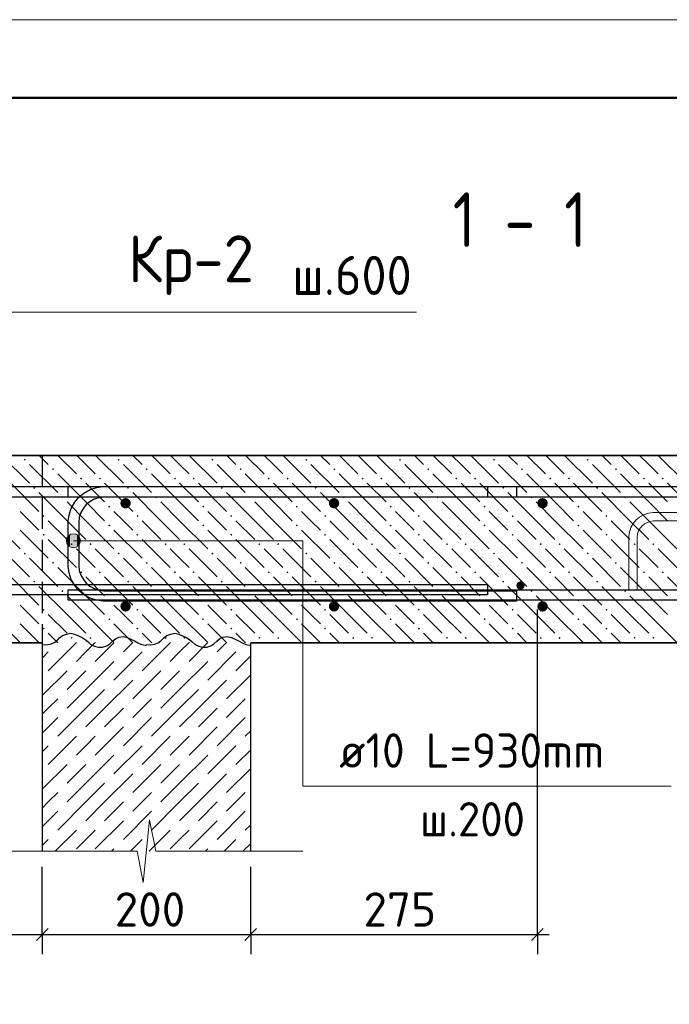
# Model space of a CAD drawing. Header units: millimetres. Extents: x 40580 to 1930067, y -240640 to 81020.
# Tile 474 of 656: x 1148951 to 1153106, y -216996 to -210694. Entities that reach past the tile are written whole.
import ezdxf

# ---------------------------------------------------------------- set-up
doc = ezdxf.new("R2010")
doc.units = ezdxf.units.MM
doc.linetypes.add('______2', pattern=[270, 200, -70])
for name, color, linetype, lineweight in [('Standard', 7, 'Continuous', 25), ('ЖБ Перекрытие верхний уровень', 7, 'Continuous', 35), ('Позиционная метка номер позиции', 7, 'Continuous', 13), ('Примечания', 7, 'Continuous', 13), ('Ребро вкладыша арматура S1', 52, 'Continuous', 25), ('Сечения символ', 7, 'Continuous', 25), ('Фиксатор', 7, 'Continuous', 25), ('Фоновоя арматура Х1', 52, 'Continuous', 25)]:
    doc.layers.add(name, color=color, linetype=linetype, lineweight=lineweight)
doc.layers.add('ЖБ Стена верхний уровень', color=7, linetype='______2', true_color=0x656565)
doc.styles.add('GOST 2.304', font='isocpeur.ttf', dxfattribs={"width": 0.8})
doc.styles.add('ISOCPEUR', font='isocpeur.ttf')

msp = doc.modelspace()

# ---------------------------------------------------------------- hatches: boundary and pattern name
at = {"layer": 'ЖБ Перекрытие верхний уровень', "linetype": 'Continuous', "lineweight": -3, "transparency": 33554687}
for points in [[(1148977.4, -213511), (1148983.9, -213504.5), (1148990.4, -213511), (1148983.9, -213517.5)], [(1149577.4, -213511), (1149583.9, -213504.5), (1149590.4, -213511), (1149583.9, -213517.5)], [(1150177.4, -213511), (1150183.9, -213504.5), (1150190.4, -213511), (1150183.9, -213517.5)], [(1150777.4, -213511), (1150783.9, -213504.5), (1150790.4, -213511), (1150783.9, -213517.5)], [(1151377.4, -213511), (1151383.9, -213504.5), (1151390.4, -213511), (1151383.9, -213517.5)], [(1151977.4, -213511), (1151983.9, -213504.5), (1151990.4, -213511), (1151983.9, -213517.5)], [(1152577.4, -213511), (1152583.9, -213504.5), (1152590.4, -213511), (1152583.9, -213517.5)], [(1149157.4, -213571), (1149163.9, -213564.5), (1149170.4, -213571), (1149163.9, -213577.5)], [(1149757.4, -213571), (1149763.9, -213564.5), (1149770.4, -213571), (1149763.9, -213577.5)], [(1150357.4, -213571), (1150363.9, -213564.5), (1150370.4, -213571), (1150363.9, -213577.5)], [(1150957.4, -213571), (1150963.9, -213564.5), (1150970.4, -213571), (1150963.9, -213577.5)], [(1151557.4, -213571), (1151563.9, -213564.5), (1151570.4, -213571), (1151563.9, -213577.5)], [(1152157.4, -213571), (1152163.9, -213564.5), (1152170.4, -213571), (1152163.9, -213577.5)], [(1152757.4, -213571), (1152763.9, -213564.5), (1152770.4, -213571), (1152763.9, -213577.5)], [(1149337.4, -213631), (1149343.9, -213624.5), (1149350.4, -213631), (1149343.9, -213637.5)], [(1149457.4, -213631), (1149463.9, -213624.5), (1149470.4, -213631), (1149463.9, -213637.5)], [(1149937.4, -213631), (1149943.9, -213624.5), (1149950.4, -213631), (1149943.9, -213637.5)], [(1150057.4, -213631), (1150063.9, -213624.5), (1150070.4, -213631), (1150063.9, -213637.5)], [(1150537.4, -213631), (1150543.9, -213624.5), (1150550.4, -213631), (1150543.9, -213637.5)], [(1150657.4, -213631), (1150663.9, -213624.5), (1150670.4, -213631), (1150663.9, -213637.5)], [(1151137.4, -213631), (1151143.9, -213624.5), (1151150.4, -213631), (1151143.9, -213637.5)], [(1151257.4, -213631), (1151263.9, -213624.5), (1151270.4, -213631), (1151263.9, -213637.5)], [(1151737.4, -213631), (1151743.9, -213624.5), (1151750.4, -213631), (1151743.9, -213637.5)], [(1151857.4, -213631), (1151863.9, -213624.5), (1151870.4, -213631), (1151863.9, -213637.5)], [(1152337.4, -213631), (1152343.9, -213624.5), (1152350.4, -213631), (1152343.9, -213637.5)], [(1152457.4, -213631), (1152463.9, -213624.5), (1152470.4, -213631), (1152463.9, -213637.5)], [(1152937.4, -213631), (1152943.9, -213624.5), (1152950.4, -213631), (1152943.9, -213637.5)], [(1153057.4, -213631), (1153063.9, -213624.5), (1153070.4, -213631), (1153063.9, -213637.5)], [(1149037.4, -213691), (1149043.9, -213684.5), (1149050.4, -213691), (1149043.9, -213697.5)], [(1149637.4, -213691), (1149643.9, -213684.5), (1149650.4, -213691), (1149643.9, -213697.5)], [(1150237.4, -213691), (1150243.9, -213684.5), (1150250.4, -213691), (1150243.9, -213697.5)], [(1150837.4, -213691), (1150843.9, -213684.5), (1150850.4, -213691), (1150843.9, -213697.5)], [(1151437.4, -213691), (1151443.9, -213684.5), (1151450.4, -213691), (1151443.9, -213697.5)], [(1152037.4, -213691), (1152043.9, -213684.5), (1152050.4, -213691), (1152043.9, -213697.5)], [(1152637.4, -213691), (1152643.9, -213684.5), (1152650.4, -213691), (1152643.9, -213697.5)], [(1149217.4, -213751), (1149223.9, -213744.5), (1149230.4, -213751), (1149223.9, -213757.5)], [(1149817.4, -213751), (1149823.9, -213744.5), (1149830.4, -213751), (1149823.9, -213757.5)], [(1150417.4, -213751), (1150423.9, -213744.5), (1150430.4, -213751), (1150423.9, -213757.5)], [(1151017.4, -213751), (1151023.9, -213744.5), (1151030.4, -213751), (1151023.9, -213757.5)], [(1151617.4, -213751), (1151623.9, -213744.5), (1151630.4, -213751), (1151623.9, -213757.5)], [(1152217.4, -213751), (1152223.9, -213744.5), (1152230.4, -213751), (1152223.9, -213757.5)], [(1152817.4, -213751), (1152823.9, -213744.5), (1152830.4, -213751), (1152823.9, -213757.5)], [(1149517.4, -213811), (1149523.9, -213804.5), (1149530.4, -213811), (1149523.9, -213817.5)], [(1150117.4, -213811), (1150123.9, -213804.5), (1150130.4, -213811), (1150123.9, -213817.5)], [(1150717.4, -213811), (1150723.9, -213804.5), (1150730.4, -213811), (1150723.9, -213817.5)], [(1151317.4, -213811), (1151323.9, -213804.5), (1151330.4, -213811), (1151323.9, -213817.5)], [(1151917.4, -213811), (1151923.9, -213804.5), (1151930.4, -213811), (1151923.9, -213817.5)], [(1152517.4, -213811), (1152523.9, -213804.5), (1152530.4, -213811), (1152523.9, -213817.5)], [(1149097.4, -213871), (1149103.9, -213864.5), (1149110.4, -213871), (1149103.9, -213877.5)], [(1149697.4, -213871), (1149703.9, -213864.5), (1149710.4, -213871), (1149703.9, -213877.5)], [(1150297.4, -213871), (1150303.9, -213864.5), (1150310.4, -213871), (1150303.9, -213877.5)], [(1150897.4, -213871), (1150903.9, -213864.5), (1150910.4, -213871), (1150903.9, -213877.5)], [(1151497.4, -213871), (1151503.9, -213864.5), (1151510.4, -213871), (1151503.9, -213877.5)], [(1152097.4, -213871), (1152103.9, -213864.5), (1152110.4, -213871), (1152103.9, -213877.5)], [(1152697.4, -213871), (1152703.9, -213864.5), (1152710.4, -213871), (1152703.9, -213877.5)], [(1149517.4, -213931), (1149523.9, -213924.5), (1149530.4, -213931), (1149523.9, -213937.5)], [(1150117.4, -213931), (1150123.9, -213924.5), (1150130.4, -213931), (1150123.9, -213937.5)], [(1150717.4, -213931), (1150723.9, -213924.5), (1150730.4, -213931), (1150723.9, -213937.5)], [(1151317.4, -213931), (1151323.9, -213924.5), (1151330.4, -213931), (1151323.9, -213937.5)], [(1151917.4, -213931), (1151923.9, -213924.5), (1151930.4, -213931), (1151923.9, -213937.5)], [(1152517.4, -213931), (1152523.9, -213924.5), (1152530.4, -213931), (1152523.9, -213937.5)], [(1149097.4, -213991), (1149103.9, -213984.5), (1149110.4, -213991), (1149103.9, -213997.5)], [(1149697.4, -213991), (1149703.9, -213984.5), (1149710.4, -213991), (1149703.9, -213997.5)], [(1150297.4, -213991), (1150303.9, -213984.5), (1150310.4, -213991), (1150303.9, -213997.5)], [(1150897.4, -213991), (1150903.9, -213984.5), (1150910.4, -213991), (1150903.9, -213997.5)], [(1151497.4, -213991), (1151503.9, -213984.5), (1151510.4, -213991), (1151503.9, -213997.5)], [(1152097.4, -213991), (1152103.9, -213984.5), (1152110.4, -213991), (1152103.9, -213997.5)], [(1152697.4, -213991), (1152703.9, -213984.5), (1152710.4, -213991), (1152703.9, -213997.5)], [(1149277.4, -214051), (1149283.9, -214044.5), (1149290.4, -214051), (1149283.9, -214057.5)], [(1149397.4, -214051), (1149403.9, -214044.5), (1149410.4, -214051), (1149403.9, -214057.5)], [(1149877.4, -214051), (1149883.9, -214044.5), (1149890.4, -214051), (1149883.9, -214057.5)], [(1149997.4, -214051), (1150003.9, -214044.5), (1150010.4, -214051), (1150003.9, -214057.5)], [(1150477.4, -214051), (1150483.9, -214044.5), (1150490.4, -214051), (1150483.9, -214057.5)], [(1150597.4, -214051), (1150603.9, -214044.5), (1150610.4, -214051), (1150603.9, -214057.5)], [(1151077.4, -214051), (1151083.9, -214044.5), (1151090.4, -214051), (1151083.9, -214057.5)], [(1151197.4, -214051), (1151203.9, -214044.5), (1151210.4, -214051), (1151203.9, -214057.5)], [(1151677.4, -214051), (1151683.9, -214044.5), (1151690.4, -214051), (1151683.9, -214057.5)], [(1151797.4, -214051), (1151803.9, -214044.5), (1151810.4, -214051), (1151803.9, -214057.5)], [(1152277.4, -214051), (1152283.9, -214044.5), (1152290.4, -214051), (1152283.9, -214057.5)], [(1152397.4, -214051), (1152403.9, -214044.5), (1152410.4, -214051), (1152403.9, -214057.5)], [(1152877.4, -214051), (1152883.9, -214044.5), (1152890.4, -214051), (1152883.9, -214057.5)], [(1152997.4, -214051), (1153003.9, -214044.5), (1153010.4, -214051), (1153003.9, -214057.5)], [(1148977.4, -214111), (1148983.9, -214104.5), (1148990.4, -214111), (1148983.9, -214117.5)], [(1149577.4, -214111), (1149583.9, -214104.5), (1149590.4, -214111), (1149583.9, -214117.5)], [(1150177.4, -214111), (1150183.9, -214104.5), (1150190.4, -214111), (1150183.9, -214117.5)], [(1150777.4, -214111), (1150783.9, -214104.5), (1150790.4, -214111), (1150783.9, -214117.5)], [(1151377.4, -214111), (1151383.9, -214104.5), (1151390.4, -214111), (1151383.9, -214117.5)], [(1151977.4, -214111), (1151983.9, -214104.5), (1151990.4, -214111), (1151983.9, -214117.5)], [(1152577.4, -214111), (1152583.9, -214104.5), (1152590.4, -214111), (1152583.9, -214117.5)], [(1149157.4, -214171), (1149163.9, -214164.5), (1149170.4, -214171), (1149163.9, -214177.5)], [(1149757.4, -214171), (1149763.9, -214164.5), (1149770.4, -214171), (1149763.9, -214177.5)], [(1150357.4, -214171), (1150363.9, -214164.5), (1150370.4, -214171), (1150363.9, -214177.5)], [(1150957.4, -214171), (1150963.9, -214164.5), (1150970.4, -214171), (1150963.9, -214177.5)], [(1151557.4, -214171), (1151563.9, -214164.5), (1151570.4, -214171), (1151563.9, -214177.5)], [(1152157.4, -214171), (1152163.9, -214164.5), (1152170.4, -214171), (1152163.9, -214177.5)], [(1152757.4, -214171), (1152763.9, -214164.5), (1152770.4, -214171), (1152763.9, -214177.5)], [(1149337.4, -214231), (1149343.9, -214224.5), (1149350.4, -214231), (1149343.9, -214237.5)], [(1149457.4, -214231), (1149463.9, -214224.5), (1149470.4, -214231), (1149463.9, -214237.5)], [(1149937.4, -214231), (1149943.9, -214224.5), (1149950.4, -214231), (1149943.9, -214237.5)], [(1150057.4, -214231), (1150063.9, -214224.5), (1150070.4, -214231), (1150063.9, -214237.5)], [(1150537.4, -214231), (1150543.9, -214224.5), (1150550.4, -214231), (1150543.9, -214237.5)], [(1150657.4, -214231), (1150663.9, -214224.5), (1150670.4, -214231), (1150663.9, -214237.5)], [(1151137.4, -214231), (1151143.9, -214224.5), (1151150.4, -214231), (1151143.9, -214237.5)], [(1151257.4, -214231), (1151263.9, -214224.5), (1151270.4, -214231), (1151263.9, -214237.5)], [(1151737.4, -214231), (1151743.9, -214224.5), (1151750.4, -214231), (1151743.9, -214237.5)], [(1151857.4, -214231), (1151863.9, -214224.5), (1151870.4, -214231), (1151863.9, -214237.5)], [(1152337.4, -214231), (1152343.9, -214224.5), (1152350.4, -214231), (1152343.9, -214237.5)], [(1152457.4, -214231), (1152463.9, -214224.5), (1152470.4, -214231), (1152463.9, -214237.5)], [(1152937.4, -214231), (1152943.9, -214224.5), (1152950.4, -214231), (1152943.9, -214237.5)], [(1153057.4, -214231), (1153063.9, -214224.5), (1153070.4, -214231), (1153063.9, -214237.5)], [(1149037.4, -214291), (1149043.9, -214284.5), (1149050.4, -214291), (1149043.9, -214297.5)], [(1149637.4, -214291), (1149643.9, -214284.5), (1149650.4, -214291), (1149643.9, -214297.5)], [(1150237.4, -214291), (1150243.9, -214284.5), (1150250.4, -214291), (1150243.9, -214297.5)], [(1150837.4, -214291), (1150843.9, -214284.5), (1150850.4, -214291), (1150843.9, -214297.5)], [(1151437.4, -214291), (1151443.9, -214284.5), (1151450.4, -214291), (1151443.9, -214297.5)], [(1152037.4, -214291), (1152043.9, -214284.5), (1152050.4, -214291), (1152043.9, -214297.5)], [(1152637.4, -214291), (1152643.9, -214284.5), (1152650.4, -214291), (1152643.9, -214297.5)], [(1149217.4, -214351), (1149223.9, -214344.5), (1149230.4, -214351), (1149223.9, -214357.5)], [(1149817.4, -214351), (1149823.9, -214344.5), (1149830.4, -214351), (1149823.9, -214357.5)], [(1150417.4, -214351), (1150423.9, -214344.5), (1150430.4, -214351), (1150423.9, -214357.5)], [(1151017.4, -214351), (1151023.9, -214344.5), (1151030.4, -214351), (1151023.9, -214357.5)], [(1151617.4, -214351), (1151623.9, -214344.5), (1151630.4, -214351), (1151623.9, -214357.5)], [(1152217.4, -214351), (1152223.9, -214344.5), (1152230.4, -214351), (1152223.9, -214357.5)], [(1152817.4, -214351), (1152823.9, -214344.5), (1152830.4, -214351), (1152823.9, -214357.5)], [(1149517.4, -214411), (1149523.9, -214404.5), (1149530.4, -214411), (1149523.9, -214417.5)], [(1150117.4, -214411), (1150123.9, -214404.5), (1150130.4, -214411), (1150123.9, -214417.5)], [(1150717.4, -214411), (1150723.9, -214404.5), (1150730.4, -214411), (1150723.9, -214417.5)], [(1151317.4, -214411), (1151323.9, -214404.5), (1151330.4, -214411), (1151323.9, -214417.5)], [(1151917.4, -214411), (1151923.9, -214404.5), (1151930.4, -214411), (1151923.9, -214417.5)], [(1152517.4, -214411), (1152523.9, -214404.5), (1152530.4, -214411), (1152523.9, -214417.5)], [(1149097.4, -214471), (1149103.9, -214464.5), (1149110.4, -214471), (1149103.9, -214477.5)], [(1149697.4, -214471), (1149703.9, -214464.5), (1149710.4, -214471), (1149703.9, -214477.5)], [(1150297.4, -214471), (1150303.9, -214464.5), (1150310.4, -214471), (1150303.9, -214477.5)], [(1150897.4, -214471), (1150903.9, -214464.5), (1150910.4, -214471), (1150903.9, -214477.5)], [(1151497.4, -214471), (1151503.9, -214464.5), (1151510.4, -214471), (1151503.9, -214477.5)], [(1152097.4, -214471), (1152103.9, -214464.5), (1152110.4, -214471), (1152103.9, -214477.5)], [(1152697.4, -214471), (1152703.9, -214464.5), (1152710.4, -214471), (1152703.9, -214477.5)], [(1149517.4, -214531), (1149523.9, -214524.5), (1149530.4, -214531), (1149523.9, -214537.5)], [(1150117.4, -214531), (1150123.9, -214524.5), (1150130.4, -214531), (1150123.9, -214537.5)], [(1150717.4, -214531), (1150723.9, -214524.5), (1150730.4, -214531), (1150723.9, -214537.5)], [(1151317.4, -214531), (1151323.9, -214524.5), (1151330.4, -214531), (1151323.9, -214537.5)], [(1151917.4, -214531), (1151923.9, -214524.5), (1151930.4, -214531), (1151923.9, -214537.5)], [(1152517.4, -214531), (1152523.9, -214524.5), (1152530.4, -214531), (1152523.9, -214537.5)], [(1149097.4, -214591), (1149103.9, -214584.5), (1149110.4, -214591), (1149103.9, -214597.5)], [(1149697.4, -214591), (1149703.9, -214584.5), (1149710.4, -214591), (1149703.9, -214597.5)], [(1150297.4, -214591), (1150303.9, -214584.5), (1150310.4, -214591), (1150303.9, -214597.5)], [(1150897.4, -214591), (1150903.9, -214584.5), (1150910.4, -214591), (1150903.9, -214597.5)], [(1151497.4, -214591), (1151503.9, -214584.5), (1151510.4, -214591), (1151503.9, -214597.5)], [(1152097.4, -214591), (1152103.9, -214584.5), (1152110.4, -214591), (1152103.9, -214597.5)], [(1152697.4, -214591), (1152703.9, -214584.5), (1152710.4, -214591), (1152703.9, -214597.5)], [(1149277.4, -214651), (1149283.9, -214644.5), (1149290.4, -214651), (1149283.9, -214657.5)], [(1149397.4, -214651), (1149403.9, -214644.5), (1149410.4, -214651), (1149403.9, -214657.5)], [(1149877.4, -214651), (1149883.9, -214644.5), (1149890.4, -214651), (1149883.9, -214657.5)], [(1149997.4, -214651), (1150003.9, -214644.5), (1150010.4, -214651), (1150003.9, -214657.5)], [(1150477.4, -214651), (1150483.9, -214644.5), (1150490.4, -214651), (1150483.9, -214657.5)], [(1150597.4, -214651), (1150603.9, -214644.5), (1150610.4, -214651), (1150603.9, -214657.5)], [(1151077.4, -214651), (1151083.9, -214644.5), (1151090.4, -214651), (1151083.9, -214657.5)], [(1151197.4, -214651), (1151203.9, -214644.5), (1151210.4, -214651), (1151203.9, -214657.5)], [(1151677.4, -214651), (1151683.9, -214644.5), (1151690.4, -214651), (1151683.9, -214657.5)], [(1151797.4, -214651), (1151803.9, -214644.5), (1151810.4, -214651), (1151803.9, -214657.5)], [(1152277.4, -214651), (1152283.9, -214644.5), (1152290.4, -214651), (1152283.9, -214657.5)], [(1152397.4, -214651), (1152403.9, -214644.5), (1152410.4, -214651), (1152403.9, -214657.5)], [(1152877.4, -214651), (1152883.9, -214644.5), (1152890.4, -214651), (1152883.9, -214657.5)], [(1152997.4, -214651), (1153003.9, -214644.5), (1153010.4, -214651), (1153003.9, -214657.5)]]:
    msp.add_hatch(color=7, dxfattribs=at).paths.add_polyline_path(points, flags=16)
at = {"layer": 'Позиционная метка номер позиции', "linetype": 'Continuous', "lineweight": 13, "transparency": 33554687}
for points in [[(1149256.2, -214051.8), (1149256.2, -214006.8), (1149249.9, -214029.3)], [(1149256.2, -214006.8), (1149272.4, -214068), (1149272.4, -213990.6)], [(1149256.2, -214006.8), (1149256.2, -214051.8), (1149272.4, -214068)], [(1149272.4, -213990.6), (1149294.9, -214074.3), (1149294.9, -213984.3)], [(1149272.4, -213990.6), (1149272.4, -214068), (1149294.9, -214074.3)], [(1149294.9, -213984.3), (1149294.9, -214074.3), (1149317.4, -214068)], [(1149294.9, -213984.3), (1149317.4, -214068), (1149317.4, -213990.6)], [(1149317.4, -213990.6), (1149317.4, -214068), (1149333.6, -214051.8)], [(1149317.4, -213990.6), (1149333.6, -214051.8), (1149333.6, -214006.8)], [(1149333.6, -214006.8), (1149333.6, -214051.8), (1149339.9, -214029.3)]]:
    msp.add_hatch(color=7, dxfattribs=at).paths.add_polyline_path(points)
at = {"layer": 'Фиксатор', "linetype": 'Continuous', "lineweight": 13, "transparency": 33554687}
msp.add_hatch(color=7, dxfattribs=at).paths.add_polyline_path([(1152180.5, -214315.9), (1152178.5, -214305.7), (1152172.7, -214297.1), (1152164, -214291.3), (1152153.8, -214289.3), (1152143.6, -214291.3), (1152135, -214297.1), (1152129.2, -214305.7), (1152127.2, -214315.9), (1152129.2, -214326.1), (1152135, -214334.8), (1152143.6, -214340.6), (1152153.8, -214342.6), (1152164, -214340.6), (1152172.7, -214334.8), (1152178.5, -214326.1)])
at = {"layer": 'Фоновоя арматура Х1', "linetype": 'Continuous', "lineweight": -3, "transparency": 33554687}
for points in [[(1149661.6, -213789.3), (1149659, -213776.5), (1149651.8, -213765.7), (1149641, -213758.5), (1149628.2, -213755.9), (1149615.5, -213758.5), (1149604.7, -213765.7), (1149597.4, -213776.5), (1149594.9, -213789.3), (1149597.4, -213802), (1149604.7, -213812.8), (1149615.5, -213820.1), (1149628.2, -213822.6), (1149641, -213820.1), (1149651.8, -213812.8), (1149659, -213802)], [(1150994.9, -213789.3), (1150992.4, -213776.5), (1150985.1, -213765.7), (1150974.3, -213758.5), (1150961.6, -213755.9), (1150948.8, -213758.5), (1150938, -213765.7), (1150930.8, -213776.5), (1150928.2, -213789.3), (1150930.8, -213802), (1150938, -213812.8), (1150948.8, -213820.1), (1150961.6, -213822.6), (1150974.3, -213820.1), (1150985.1, -213812.8), (1150992.4, -213802)], [(1152328.2, -213789.3), (1152325.7, -213776.5), (1152318.5, -213765.7), (1152307.7, -213758.5), (1152294.9, -213755.9), (1152282.1, -213758.5), (1152271.3, -213765.7), (1152264.1, -213776.5), (1152261.6, -213789.3), (1152264.1, -213802), (1152271.3, -213812.8), (1152282.1, -213820.1), (1152294.9, -213822.6), (1152307.7, -213820.1), (1152318.5, -213812.8), (1152325.7, -213802)], [(1149661.6, -214449.3), (1149659, -214436.5), (1149651.8, -214425.7), (1149641, -214418.5), (1149628.2, -214415.9), (1149615.5, -214418.5), (1149604.7, -214425.7), (1149597.4, -214436.5), (1149594.9, -214449.3), (1149597.4, -214462), (1149604.7, -214472.8), (1149615.5, -214480.1), (1149628.2, -214482.6), (1149641, -214480.1), (1149651.8, -214472.8), (1149659, -214462)], [(1150994.9, -214449.3), (1150992.4, -214436.5), (1150985.1, -214425.7), (1150974.3, -214418.5), (1150961.6, -214415.9), (1150948.8, -214418.5), (1150938, -214425.7), (1150930.8, -214436.5), (1150928.2, -214449.3), (1150930.8, -214462), (1150938, -214472.8), (1150948.8, -214480.1), (1150961.6, -214482.6), (1150974.3, -214480.1), (1150985.1, -214472.8), (1150992.4, -214462)], [(1152328.2, -214449.3), (1152325.7, -214436.5), (1152318.5, -214425.7), (1152307.7, -214418.5), (1152294.9, -214415.9), (1152282.1, -214418.5), (1152271.3, -214425.7), (1152264.1, -214436.5), (1152261.6, -214449.3), (1152264.1, -214462), (1152271.3, -214472.8), (1152282.1, -214480.1), (1152294.9, -214482.6), (1152307.7, -214480.1), (1152318.5, -214472.8), (1152325.7, -214462)]]:
    msp.add_hatch(color=7, dxfattribs=at).paths.add_polyline_path(points)

# ---------------------------------------------------------------- linework, layer by layer
at = {"color": 38, "linetype": 'Continuous', "lineweight": 25, "true_color": 0x5f1e0f, "transparency": 33554687}
msp.add_lwpolyline([(1152128.2, -213749.3), (1149488.5, -213749.3), (1149458.4, -213753.5), (1149427.8, -213763.5), (1149399.9, -213779.2), (1149377.1, -213798.2), (1149358.1, -213820.9), (1149342.5, -213848.9), (1149332.4, -213879.4), (1149328.2, -213909.5), (1149328.2, -214189), (1149332.4, -214219.1), (1149342.5, -214249.7), (1149358.1, -214277.6), (1149377.1, -214300.4), (1149399.9, -214319.4), (1149427.8, -214335), (1149458.4, -214345.1), (1149488.5, -214349.3), (1152128.2, -214349.3), (1152128.2, -214415.9), (1149483.9, -214415.9), (1149443.2, -214410.3), (1149400.9, -214396.3), (1149361.9, -214374.5), (1149329.8, -214347.7), (1149303, -214315.6), (1149281.2, -214276.6), (1149267.2, -214234.3), (1149261.6, -214193.6), (1149261.6, -213904.9), (1149267.2, -213864.2), (1149281.2, -213821.9), (1149303, -213782.9), (1149329.8, -213750.8), (1149361.9, -213724), (1149400.9, -213702.2), (1149443.2, -213688.3), (1149483.9, -213682.6), (1152128.2, -213682.6), (1152128.2, -213749.3)], dxfattribs=at)
msp.add_lwpolyline([(1152128.2, -213749.3), (1149488.5, -213749.3), (1149458.4, -213753.5), (1149427.8, -213763.5), (1149399.9, -213779.2), (1149377.1, -213798.2), (1149358.1, -213820.9), (1149342.5, -213848.9), (1149332.4, -213879.4), (1149328.2, -213909.5), (1149328.2, -214189), (1149332.4, -214219.1), (1149342.5, -214249.7), (1149358.1, -214277.6), (1149377.1, -214300.4), (1149399.9, -214319.4), (1149427.8, -214335), (1149458.4, -214345.1), (1149488.5, -214349.3), (1152128.2, -214349.3), (1152128.2, -214415.9), (1149483.9, -214415.9), (1149443.2, -214410.3), (1149400.9, -214396.3), (1149361.9, -214374.5), (1149329.8, -214347.7), (1149303, -214315.6), (1149281.2, -214276.6), (1149267.2, -214234.3), (1149261.6, -214193.6), (1149261.6, -213904.9), (1149267.2, -213864.2), (1149281.2, -213821.9), (1149303, -213782.9), (1149329.8, -213750.8), (1149361.9, -213724), (1149400.9, -213702.2), (1149443.2, -213688.3), (1149483.9, -213682.6), (1152128.2, -213682.6), (1152128.2, -213749.3)], dxfattribs=at)
at = {"layer": 'Standard', "color": 251, "linetype": 'Continuous', "lineweight": -3, "true_color": 0x656565, "transparency": 33554687}
for p, q in [((1149094.9, -216549.3), (1149094.9, -216424.3)), ((1150428.2, -216549.3), (1150428.2, -216424.3)), ((1152261.9, -216549.3), (1152261.9, -216424.3)), ((1149094.9, -216549.3), (1149094.9, -216674.3)), ((1150428.2, -216549.3), (1150428.2, -216674.3)), ((1152261.9, -216549.3), (1152261.9, -216674.3))]:
    msp.add_line(p, q, dxfattribs=at)
at = {"layer": 'Standard', "color": 7, "linetype": 'Continuous', "lineweight": 25, "transparency": 33554687}
for p, q in [((1149057.4, -216586.8), (1149132.4, -216511.8)), ((1150390.7, -216586.8), (1150465.7, -216511.8)), ((1152224.4, -216586.8), (1152299.4, -216511.8))]:
    msp.add_line(p, q, dxfattribs=at)
at = {"layer": 'Standard', "color": 7, "linetype": 'Continuous', "lineweight": -3, "transparency": 33554687}
for p, q in [((1148094.9, -216549.3), (1149094.9, -216549.3)), ((1149094.9, -216549.3), (1150428.2, -216549.3)), ((1150428.2, -216549.3), (1152261.9, -216549.3)), ((1152261.9, -216549.3), (1152336.9, -216549.3))]:
    msp.add_line(p, q, dxfattribs=at)
at = {"layer": 'Standard', "color": 7, "linetype": 'Continuous', "lineweight": 13, "transparency": 33554687}
msp.add_lwpolyline([(1140928.1, -240394.3), (1182928.1, -240394.3), (1182928.1, -210694.3), (1140928.1, -210694.3), (1140928.1, -240394.3)], close=True, dxfattribs=at)
at = {"layer": 'Standard', "color": 7, "linetype": 'Continuous', "lineweight": 50, "transparency": 33554687}
msp.add_lwpolyline([(1142928.1, -211194.3), (1182428.1, -211194.3), (1182428.1, -239894.3), (1142928.1, -239894.3), (1142928.1, -211194.3)], close=True, dxfattribs=at)
at = {"layer": 'Standard', "color": 251, "linetype": 'Continuous', "lineweight": -3, "true_color": 0x656565, "transparency": 33554687}
for points in [[(1152261.9, -216549.3), (1152261.9, -215741.4), (1152261.9, -215741.4), (1152261.9, -214469.3)], [(1149094.9, -216549.3), (1149094.9, -216532.3), (1149094.9, -216532.3), (1149094.9, -216532.3), (1149094.9, -216532.3), (1149094.9, -216262.6), (1149094.9, -216262.6), (1149094.9, -216115.9)], [(1150428.2, -216549.3), (1150428.2, -216532.3), (1150428.2, -216532.3), (1150428.2, -216115.9)]]:
    msp.add_lwpolyline(points, dxfattribs=at)
at = {"layer": 'ЖБ Перекрытие верхний уровень', "transparency": 33554687}
for p, q in [((1157894.9, -213482.6), (1147228.2, -213482.6)), ((1147228.2, -214682.6), (1149094.9, -214682.6)), ((1150428.2, -214682.6), (1157894.9, -214682.6))]:
    msp.add_line(p, q, dxfattribs=at)
at = {"layer": 'ЖБ Перекрытие верхний уровень', "color": 9, "linetype": 'Continuous', "lineweight": -3, "true_color": 0xc7c7c7, "transparency": 33554687}
for p, q in [((1148835.4, -213482.6), (1149013.9, -213661)), ((1149075.4, -213482.6), (1149133.9, -213541)), ((1149195.4, -213482.6), (1149313.9, -213601)), ((1149373.9, -213541), (1149315.4, -213482.6)), ((1149435.4, -213482.6), (1149613.9, -213661)), ((1149675.4, -213482.6), (1149733.9, -213541)), ((1149795.4, -213482.6), (1149913.9, -213601)), ((1149973.9, -213541), (1149915.4, -213482.6)), ((1150035.4, -213482.6), (1150213.9, -213661)), ((1150275.4, -213482.6), (1150333.9, -213541)), ((1150395.4, -213482.6), (1150513.9, -213601)), ((1150573.9, -213541), (1150515.4, -213482.6)), ((1150635.4, -213482.6), (1150813.9, -213661)), ((1150875.4, -213482.6), (1150933.9, -213541)), ((1150995.4, -213482.6), (1151113.9, -213601)), ((1151173.9, -213541), (1151115.4, -213482.6)), ((1151235.4, -213482.6), (1151413.9, -213661)), ((1151475.4, -213482.6), (1151533.9, -213541)), ((1151595.4, -213482.6), (1151713.9, -213601)), ((1151773.9, -213541), (1151715.4, -213482.6)), ((1151835.4, -213482.6), (1152013.9, -213661)), ((1152075.4, -213482.6), (1152133.9, -213541)), ((1152195.4, -213482.6), (1152313.9, -213601)), ((1152373.9, -213541), (1152315.4, -213482.6)), ((1152435.4, -213482.6), (1152613.9, -213661)), ((1152675.4, -213482.6), (1152733.9, -213541)), ((1152795.4, -213482.6), (1152913.9, -213601)), ((1152973.9, -213541), (1152915.4, -213482.6)), ((1153035.4, -213482.6), (1153213.9, -213661)), ((1149013.9, -213541), (1149193.9, -213721)), ((1149433.9, -213601), (1149373.9, -213541)), ((1149613.9, -213541), (1149793.9, -213721)), ((1150033.9, -213601), (1149973.9, -213541)), ((1150213.9, -213541), (1150393.9, -213721)), ((1150633.9, -213601), (1150573.9, -213541)), ((1150813.9, -213541), (1150993.9, -213721)), ((1151233.9, -213601), (1151173.9, -213541)), ((1151413.9, -213541), (1151593.9, -213721)), ((1151833.9, -213601), (1151773.9, -213541)), ((1152013.9, -213541), (1152193.9, -213721)), ((1152433.9, -213601), (1152373.9, -213541)), ((1152613.9, -213541), (1152793.9, -213721)), ((1153033.9, -213601), (1152973.9, -213541)), ((1149373.9, -213781), (1149193.9, -213601)), ((1149973.9, -213781), (1149793.9, -213601)), ((1150573.9, -213781), (1150393.9, -213601)), ((1151173.9, -213781), (1150993.9, -213601)), ((1151773.9, -213781), (1151593.9, -213601)), ((1152373.9, -213781), (1152193.9, -213601)), ((1152973.9, -213781), (1152793.9, -213601)), ((1148893.9, -213661), (1149073.9, -213841)), ((1149373.9, -213661), (1149493.9, -213781)), ((1149493.9, -213661), (1149673.9, -213841)), ((1149973.9, -213661), (1150093.9, -213781)), ((1150093.9, -213661), (1150273.9, -213841)), ((1150573.9, -213661), (1150693.9, -213781)), ((1150693.9, -213661), (1150873.9, -213841)), ((1151173.9, -213661), (1151293.9, -213781)), ((1151293.9, -213661), (1151473.9, -213841)), ((1151773.9, -213661), (1151893.9, -213781)), ((1151893.9, -213661), (1152073.9, -213841)), ((1152373.9, -213661), (1152493.9, -213781)), ((1152493.9, -213661), (1152673.9, -213841)), ((1152973.9, -213661), (1153093.9, -213781)), ((1153093.9, -213661), (1153273.9, -213841)), ((1149253.9, -213901), (1149073.9, -213721)), ((1149853.9, -213901), (1149673.9, -213721)), ((1150453.9, -213901), (1150273.9, -213721)), ((1151053.9, -213901), (1150873.9, -213721)), ((1151653.9, -213901), (1151473.9, -213721)), ((1152253.9, -213901), (1152073.9, -213721)), ((1152853.9, -213901), (1152673.9, -213721)), ((1149253.9, -213781), (1149373.9, -213901)), ((1149373.9, -213781), (1149493.9, -213901)), ((1149853.9, -213781), (1149973.9, -213901)), ((1149973.9, -213781), (1150093.9, -213901)), ((1150453.9, -213781), (1150573.9, -213901)), ((1150573.9, -213781), (1150693.9, -213901)), ((1151053.9, -213781), (1151173.9, -213901)), ((1151173.9, -213781), (1151293.9, -213901)), ((1151653.9, -213781), (1151773.9, -213901)), ((1151773.9, -213781), (1151893.9, -213901)), ((1152253.9, -213781), (1152373.9, -213901)), ((1152373.9, -213781), (1152493.9, -213901)), ((1152853.9, -213781), (1152973.9, -213901)), ((1152973.9, -213781), (1153093.9, -213901)), ((1149013.9, -213901), (1148953.9, -213841)), ((1149613.9, -213901), (1149553.9, -213841)), ((1150213.9, -213901), (1150153.9, -213841)), ((1150813.9, -213901), (1150753.9, -213841)), ((1151413.9, -213901), (1151353.9, -213841)), ((1152013.9, -213901), (1151953.9, -213841)), ((1152613.9, -213901), (1152553.9, -213841)), ((1148773.9, -213901), (1148953.9, -214081)), ((1149073.9, -213961), (1149013.9, -213901)), ((1149133.9, -213901), (1149253.9, -214021)), ((1149253.9, -213901), (1149373.9, -214021)), ((1149373.9, -213901), (1149553.9, -214081)), ((1149673.9, -213961), (1149613.9, -213901)), ((1149733.9, -213901), (1149853.9, -214021)), ((1149853.9, -213901), (1149973.9, -214021)), ((1149973.9, -213901), (1150153.9, -214081)), ((1150273.9, -213961), (1150213.9, -213901)), ((1150333.9, -213901), (1150453.9, -214021)), ((1150453.9, -213901), (1150573.9, -214021)), ((1150573.9, -213901), (1150753.9, -214081)), ((1150873.9, -213961), (1150813.9, -213901)), ((1150933.9, -213901), (1151053.9, -214021)), ((1151053.9, -213901), (1151173.9, -214021)), ((1151173.9, -213901), (1151353.9, -214081)), ((1151473.9, -213961), (1151413.9, -213901)), ((1151533.9, -213901), (1151653.9, -214021)), ((1151653.9, -213901), (1151773.9, -214021)), ((1151773.9, -213901), (1151953.9, -214081)), ((1152073.9, -213961), (1152013.9, -213901)), ((1152133.9, -213901), (1152253.9, -214021)), ((1152253.9, -213901), (1152373.9, -214021)), ((1152373.9, -213901), (1152553.9, -214081)), ((1152673.9, -213961), (1152613.9, -213901)), ((1152733.9, -213901), (1152853.9, -214021)), ((1152853.9, -213901), (1152973.9, -214021)), ((1152973.9, -213901), (1153153.9, -214081)), ((1148953.9, -213961), (1149133.9, -214141)), ((1149553.9, -213961), (1149733.9, -214141)), ((1150153.9, -213961), (1150333.9, -214141)), ((1150753.9, -213961), (1150933.9, -214141)), ((1151353.9, -213961), (1151533.9, -214141)), ((1151953.9, -213961), (1152133.9, -214141)), ((1152553.9, -213961), (1152733.9, -214141)), ((1149133.9, -214021), (1149313.9, -214201)), ((1149733.9, -214021), (1149913.9, -214201)), ((1150333.9, -214021), (1150513.9, -214201)), ((1150933.9, -214021), (1151113.9, -214201)), ((1151533.9, -214021), (1151713.9, -214201)), ((1152133.9, -214021), (1152313.9, -214201)), ((1152733.9, -214021), (1152913.9, -214201)), ((1148833.9, -214081), (1149013.9, -214261)), ((1149373.9, -214141), (1149313.9, -214081)), ((1149433.9, -214081), (1149613.9, -214261)), ((1149973.9, -214141), (1149913.9, -214081)), ((1150033.9, -214081), (1150213.9, -214261)), ((1150573.9, -214141), (1150513.9, -214081)), ((1150633.9, -214081), (1150813.9, -214261)), ((1151173.9, -214141), (1151113.9, -214081)), ((1151233.9, -214081), (1151413.9, -214261)), ((1151773.9, -214141), (1151713.9, -214081)), ((1151833.9, -214081), (1152013.9, -214261)), ((1152373.9, -214141), (1152313.9, -214081)), ((1152433.9, -214081), (1152613.9, -214261)), ((1152973.9, -214141), (1152913.9, -214081)), ((1153033.9, -214081), (1153213.9, -214261)), ((1149013.9, -214141), (1149193.9, -214321)), ((1149433.9, -214201), (1149373.9, -214141)), ((1149613.9, -214141), (1149793.9, -214321)), ((1150033.9, -214201), (1149973.9, -214141)), ((1150213.9, -214141), (1150393.9, -214321)), ((1150633.9, -214201), (1150573.9, -214141)), ((1150813.9, -214141), (1150993.9, -214321)), ((1151233.9, -214201), (1151173.9, -214141)), ((1151413.9, -214141), (1151593.9, -214321)), ((1151833.9, -214201), (1151773.9, -214141)), ((1152013.9, -214141), (1152193.9, -214321)), ((1152433.9, -214201), (1152373.9, -214141)), ((1152613.9, -214141), (1152793.9, -214321)), ((1153033.9, -214201), (1152973.9, -214141)), ((1148893.9, -214261), (1149073.9, -214441)), ((1149373.9, -214381), (1149193.9, -214201)), ((1149373.9, -214261), (1149493.9, -214381)), ((1149493.9, -214261), (1149673.9, -214441)), ((1149973.9, -214381), (1149793.9, -214201)), ((1149973.9, -214261), (1150093.9, -214381)), ((1150093.9, -214261), (1150273.9, -214441)), ((1150573.9, -214381), (1150393.9, -214201)), ((1150573.9, -214261), (1150693.9, -214381)), ((1150693.9, -214261), (1150873.9, -214441)), ((1151173.9, -214381), (1150993.9, -214201)), ((1151173.9, -214261), (1151293.9, -214381)), ((1151293.9, -214261), (1151473.9, -214441)), ((1151773.9, -214381), (1151593.9, -214201)), ((1151773.9, -214261), (1151893.9, -214381)), ((1151893.9, -214261), (1152073.9, -214441)), ((1152373.9, -214381), (1152193.9, -214201)), ((1152373.9, -214261), (1152493.9, -214381)), ((1152493.9, -214261), (1152673.9, -214441)), ((1152973.9, -214381), (1152793.9, -214201)), ((1152973.9, -214261), (1153093.9, -214381)), ((1153093.9, -214261), (1153273.9, -214441)), ((1149253.9, -214501), (1149073.9, -214321)), ((1149853.9, -214501), (1149673.9, -214321)), ((1150453.9, -214501), (1150273.9, -214321)), ((1151053.9, -214501), (1150873.9, -214321)), ((1151653.9, -214501), (1151473.9, -214321)), ((1152253.9, -214501), (1152073.9, -214321)), ((1152853.9, -214501), (1152673.9, -214321)), ((1149253.9, -214381), (1149373.9, -214501)), ((1149373.9, -214381), (1149493.9, -214501)), ((1149853.9, -214381), (1149973.9, -214501)), ((1149973.9, -214381), (1150093.9, -214501)), ((1150453.9, -214381), (1150573.9, -214501)), ((1150573.9, -214381), (1150693.9, -214501)), ((1151053.9, -214381), (1151173.9, -214501)), ((1151173.9, -214381), (1151293.9, -214501)), ((1151653.9, -214381), (1151773.9, -214501)), ((1151773.9, -214381), (1151893.9, -214501)), ((1152253.9, -214381), (1152373.9, -214501)), ((1152373.9, -214381), (1152493.9, -214501)), ((1152853.9, -214381), (1152973.9, -214501)), ((1152973.9, -214381), (1153093.9, -214501)), ((1149013.9, -214501), (1148953.9, -214441)), ((1149613.9, -214501), (1149553.9, -214441)), ((1150213.9, -214501), (1150153.9, -214441)), ((1150813.9, -214501), (1150753.9, -214441)), ((1151413.9, -214501), (1151353.9, -214441)), ((1152013.9, -214501), (1151953.9, -214441)), ((1152613.9, -214501), (1152553.9, -214441)), ((1148773.9, -214501), (1148953.9, -214681)), ((1149073.9, -214561), (1149013.9, -214501)), ((1149133.9, -214501), (1149253.9, -214621)), ((1149253.9, -214501), (1149373.9, -214621)), ((1149373.9, -214501), (1149553.9, -214681)), ((1149673.9, -214561), (1149613.9, -214501)), ((1149733.9, -214501), (1149853.9, -214621)), ((1149853.9, -214501), (1149973.9, -214621)), ((1149973.9, -214501), (1150153.9, -214681)), ((1150273.9, -214561), (1150213.9, -214501)), ((1150333.9, -214501), (1150453.9, -214621)), ((1150453.9, -214501), (1150573.9, -214621)), ((1150573.9, -214501), (1150753.9, -214681)), ((1150873.9, -214561), (1150813.9, -214501)), ((1150933.9, -214501), (1151053.9, -214621)), ((1151053.9, -214501), (1151173.9, -214621)), ((1151173.9, -214501), (1151353.9, -214681)), ((1151473.9, -214561), (1151413.9, -214501)), ((1151533.9, -214501), (1151653.9, -214621)), ((1151653.9, -214501), (1151773.9, -214621)), ((1151773.9, -214501), (1151953.9, -214681)), ((1152073.9, -214561), (1152013.9, -214501)), ((1152133.9, -214501), (1152253.9, -214621)), ((1152253.9, -214501), (1152373.9, -214621)), ((1152373.9, -214501), (1152553.9, -214681)), ((1152673.9, -214561), (1152613.9, -214501)), ((1152733.9, -214501), (1152853.9, -214621)), ((1152853.9, -214501), (1152973.9, -214621)), ((1152973.9, -214501), (1153153.9, -214681)), ((1148953.9, -214561), (1149075.4, -214682.6)), ((1149553.9, -214561), (1149675.4, -214682.6)), ((1150153.9, -214561), (1150275.4, -214682.6)), ((1150753.9, -214561), (1150875.4, -214682.6)), ((1151353.9, -214561), (1151475.4, -214682.6)), ((1151953.9, -214561), (1152075.4, -214682.6)), ((1152553.9, -214561), (1152675.4, -214682.6)), ((1149133.9, -214621), (1149195.4, -214682.6)), ((1149733.9, -214621), (1149795.4, -214682.6)), ((1150333.9, -214621), (1150395.4, -214682.6)), ((1150933.9, -214621), (1150995.4, -214682.6)), ((1151533.9, -214621), (1151595.4, -214682.6)), ((1152133.9, -214621), (1152195.4, -214682.6)), ((1152733.9, -214621), (1152795.4, -214682.6)), ((1149315.4, -214682.6), (1149313.9, -214681)), ((1149433.9, -214681), (1149435.4, -214682.6)), ((1149915.4, -214682.6), (1149913.9, -214681)), ((1150033.9, -214681), (1150035.4, -214682.6)), ((1150515.4, -214682.6), (1150513.9, -214681)), ((1150633.9, -214681), (1150635.4, -214682.6)), ((1151115.4, -214682.6), (1151113.9, -214681)), ((1151233.9, -214681), (1151235.4, -214682.6)), ((1151715.4, -214682.6), (1151713.9, -214681)), ((1151833.9, -214681), (1151835.4, -214682.6)), ((1152315.4, -214682.6), (1152313.9, -214681)), ((1152433.9, -214681), (1152435.4, -214682.6)), ((1152915.4, -214682.6), (1152913.9, -214681)), ((1153033.9, -214681), (1153035.4, -214682.6))]:
    msp.add_line(p, q, dxfattribs=at)
at = {"layer": 'ЖБ Стена верхний уровень', "color": 7, "linetype": 'Continuous', "lineweight": -3, "transparency": 33554687}
for p, q in [((1149094.9, -214682.6), (1149094.9, -216015.9)), ((1150428.2, -216015.9), (1150428.2, -214682.6))]:
    msp.add_line(p, q, dxfattribs=at)
at = {"layer": 'ЖБ Стена верхний уровень', "color": 9, "linetype": 'Continuous', "lineweight": -3, "true_color": 0xc7c7c7, "transparency": 33554687}
for p, q in [((1149312.3, -214682.6), (1149133.9, -214861)), ((1149373.9, -214741), (1149432.3, -214682.6)), ((1149552.3, -214682.6), (1149433.9, -214801)), ((1149672.3, -214682.6), (1149613.9, -214741)), ((1149912.3, -214682.6), (1149733.9, -214861)), ((1149973.9, -214741), (1150032.3, -214682.6)), ((1150152.3, -214682.6), (1150033.9, -214801)), ((1150272.3, -214682.6), (1150213.9, -214741)), ((1149133.9, -214741), (1149094.9, -214780)), ((1149313.9, -214801), (1149373.9, -214741)), ((1149733.9, -214741), (1149553.9, -214921)), ((1149913.9, -214801), (1149973.9, -214741)), ((1150333.9, -214741), (1150153.9, -214921)), ((1150428.2, -214766.6), (1150333.9, -214861)), ((1149373.9, -214981), (1149553.9, -214801)), ((1149973.9, -214981), (1150153.9, -214801)), ((1149253.9, -214861), (1149094.9, -215020)), ((1149373.9, -214861), (1149253.9, -214981)), ((1149853.9, -214861), (1149673.9, -215041)), ((1149973.9, -214861), (1149853.9, -214981)), ((1150428.2, -214886.6), (1150273.9, -215041)), ((1149493.9, -215101), (1149673.9, -214921)), ((1150093.9, -215101), (1150273.9, -214921)), ((1149373.9, -214981), (1149253.9, -215101)), ((1149493.9, -214981), (1149373.9, -215101)), ((1149973.9, -214981), (1149853.9, -215101)), ((1150093.9, -214981), (1149973.9, -215101)), ((1149133.9, -215101), (1149193.9, -215041)), ((1149733.9, -215101), (1149793.9, -215041)), ((1150333.9, -215101), (1150393.9, -215041)), ((1149094.9, -215140), (1149133.9, -215101)), ((1149373.9, -215101), (1149193.9, -215281)), ((1149493.9, -215101), (1149373.9, -215221)), ((1149613.9, -215101), (1149493.9, -215221)), ((1149673.9, -215161), (1149733.9, -215101)), ((1149973.9, -215101), (1149793.9, -215281)), ((1150093.9, -215101), (1149973.9, -215221)), ((1150213.9, -215101), (1150093.9, -215221)), ((1150273.9, -215161), (1150333.9, -215101)), ((1149193.9, -215161), (1149094.9, -215260)), ((1149793.9, -215161), (1149613.9, -215341)), ((1150393.9, -215161), (1150213.9, -215341)), ((1149613.9, -215221), (1149433.9, -215401)), ((1150213.9, -215221), (1150033.9, -215401)), ((1150428.2, -215246.6), (1150393.9, -215281)), ((1149313.9, -215281), (1149133.9, -215461)), ((1149373.9, -215341), (1149433.9, -215281)), ((1149913.9, -215281), (1149733.9, -215461)), ((1149973.9, -215341), (1150033.9, -215281)), ((1149133.9, -215341), (1149094.9, -215380)), ((1149313.9, -215401), (1149373.9, -215341)), ((1149733.9, -215341), (1149553.9, -215521)), ((1149913.9, -215401), (1149973.9, -215341)), ((1150333.9, -215341), (1150153.9, -215521)), ((1150428.2, -215366.6), (1150333.9, -215461)), ((1149373.9, -215581), (1149553.9, -215401)), ((1149973.9, -215581), (1150153.9, -215401)), ((1149253.9, -215461), (1149094.9, -215620)), ((1149373.9, -215461), (1149253.9, -215581)), ((1149493.9, -215701), (1149673.9, -215521)), ((1149853.9, -215461), (1149673.9, -215641)), ((1149973.9, -215461), (1149853.9, -215581)), ((1150093.9, -215701), (1150273.9, -215521)), ((1150428.2, -215486.6), (1150273.9, -215641)), ((1149373.9, -215581), (1149253.9, -215701)), ((1149493.9, -215581), (1149373.9, -215701)), ((1149973.9, -215581), (1149853.9, -215701)), ((1150093.9, -215581), (1149973.9, -215701)), ((1149133.9, -215701), (1149193.9, -215641)), ((1149733.9, -215701), (1149793.9, -215641)), ((1150333.9, -215701), (1150393.9, -215641)), ((1149094.9, -215740), (1149133.9, -215701)), ((1149373.9, -215701), (1149193.9, -215881)), ((1149493.9, -215701), (1149373.9, -215821)), ((1149613.9, -215701), (1149493.9, -215821)), ((1149673.9, -215761), (1149733.9, -215701)), ((1149973.9, -215701), (1149793.9, -215881)), ((1150093.9, -215701), (1149973.9, -215821)), ((1150213.9, -215701), (1150093.9, -215821)), ((1150273.9, -215761), (1150333.9, -215701)), ((1149193.9, -215761), (1149094.9, -215860)), ((1149793.9, -215761), (1149613.9, -215941)), ((1150393.9, -215761), (1150213.9, -215941)), ((1149613.9, -215821), (1149433.9, -216001)), ((1150213.9, -215821), (1150033.9, -216001)), ((1149313.9, -215881), (1149178.9, -216015.9)), ((1149373.9, -215941), (1149433.9, -215881)), ((1149913.9, -215881), (1149778.9, -216015.9)), ((1149973.9, -215941), (1150033.9, -215881)), ((1150428.2, -215846.6), (1150393.9, -215881)), ((1149133.9, -215941), (1149094.9, -215980)), ((1149313.9, -216001), (1149373.9, -215941)), ((1149733.9, -215941), (1149658.9, -216015.9)), ((1149913.9, -216001), (1149973.9, -215941)), ((1150333.9, -215941), (1150258.9, -216015.9)), ((1149538.9, -216015.9), (1149553.9, -216001)), ((1150138.9, -216015.9), (1150153.9, -216001)), ((1150428.2, -215966.6), (1150378.9, -216015.9))]:
    msp.add_line(p, q, dxfattribs=at)
at = {"layer": 'Позиционная метка номер позиции', "color": 7, "linetype": 'Continuous', "lineweight": 13, "transparency": 33554687}
for p, q in [((1149294.9, -213984.3), (1149294.9, -213984.3)), ((1149249.9, -214029.3), (1149249.9, -214029.3)), ((1149339.9, -214029.3), (1149339.9, -214029.3)), ((1149294.9, -214074.3), (1149294.9, -214074.3))]:
    msp.add_line(p, q, dxfattribs=at)
for points in [[(1148732, -213709.3), (1148732, -212565.9), (1151488.6, -212565.9)], [(1149294.9, -214029.3), (1150761.6, -214029.3), (1150761.6, -215599.3), (1153118.2, -215599.3)]]:
    msp.add_lwpolyline(points, dxfattribs=at)
msp.add_circle((1149294.9, -214029.3), 45, dxfattribs=at)
at = {"layer": 'Примечания', "color": 253, "linetype": '______2', "lineweight": -3, "true_color": 0xababab, "transparency": 33554687}
msp.add_line((1149094.9, -213482.6), (1149094.9, -214682.6), dxfattribs=at)
at = {"layer": 'Примечания', "color": 7, "linetype": 'Continuous', "lineweight": 25, "transparency": 33554687}
msp.add_line((1150428.2, -214694.3), (1150428.2, -214694.3), dxfattribs=at)
at = {"layer": 'Примечания', "color": 7, "linetype": 'Continuous', "lineweight": 13, "transparency": 33554687}
for p, q in [((1149781.6, -215815.9), (1149741.6, -216215.9)), ((1149821.6, -216015.9), (1149781.6, -215815.9)), ((1149701.6, -216015.9), (1148761.6, -216015.9)), ((1149741.6, -216215.9), (1149701.6, -216015.9)), ((1150761.6, -216015.9), (1149821.6, -216015.9))]:
    msp.add_line(p, q, dxfattribs=at)
at = {"layer": 'Примечания', "color": 7, "linetype": 'Continuous', "lineweight": 25, "transparency": 33554687}
for points in [[(1149094.9, -214694.3), (1149119.6, -214694.6), (1149146.2, -214690.8), (1149170.2, -214682), (1149189.6, -214667.4), (1149206.2, -214650.1), (1149225.6, -214635.6), (1149250.2, -214626.8), (1149276.2, -214621.6), (1149302.2, -214627.4), (1149326.2, -214636.8), (1149349.6, -214647.6), (1149369.6, -214661.8), (1149388.2, -214677.2), (1149406.9, -214692.4), (1149429.6, -214704.4), (1149454.9, -214710.8), (1149481.6, -214709.8), (1149507.6, -214702.8), (1149526.9, -214688.5), (1149544.2, -214671.9), (1149562.9, -214656.7), (1149585.6, -214645.3), (1149612.2, -214642.8), (1149638.2, -214649.2), (1149661.6, -214659.2), (1149684.2, -214670.6), (1149707.6, -214681.6), (1149730.2, -214692.4), (1149756.2, -214697.5), (1149761.6, -214698)], [(1149761.6, -214694.3), (1149786.2, -214694.6), (1149812.9, -214690.8), (1149836.9, -214682), (1149856.2, -214667.4), (1149872.9, -214650.1), (1149892.2, -214635.6), (1149916.9, -214626.8), (1149942.9, -214621.6), (1149968.9, -214627.4), (1149992.9, -214636.8), (1150016.2, -214647.6), (1150036.2, -214661.8), (1150054.9, -214677.2), (1150073.6, -214692.4), (1150096.2, -214704.4), (1150121.6, -214710.8), (1150148.2, -214709.8), (1150174.2, -214702.8), (1150193.6, -214688.5), (1150210.9, -214671.9), (1150229.6, -214656.7), (1150252.2, -214645.3), (1150278.9, -214642.8), (1150304.9, -214649.2), (1150328.2, -214659.2), (1150350.9, -214670.6), (1150374.2, -214681.6), (1150396.9, -214692.4), (1150422.9, -214697.5), (1150428.2, -214698)]]:
    msp.add_lwpolyline(points, dxfattribs=at)
at = {"layer": 'Ребро вкладыша арматура S1', "color": 7, "linetype": 'Continuous', "lineweight": 25, "transparency": 33554687}
for points in [[(1147557.6, -213682.6), (1151941.9, -213682.6), (1151941.9, -213749.3)], [(1147557.6, -213682.6), (1151941.9, -213682.6), (1151941.9, -213749.3)], [(1147557.6, -213682.6), (1151941.9, -213682.6), (1151941.9, -213749.3)], [(1151941.9, -213749.3), (1147562.2, -213749.3)], [(1151941.9, -213749.3), (1147562.2, -213749.3)], [(1151941.9, -213749.3), (1147562.2, -213749.3)], [(1147562.2, -214309.3), (1151941.9, -214309.3), (1151941.9, -214375.9), (1147557.6, -214375.9)], [(1147562.2, -214309.3), (1151941.9, -214309.3), (1151941.9, -214375.9), (1147557.6, -214375.9)], [(1147562.2, -214309.3), (1151941.9, -214309.3), (1151941.9, -214375.9), (1147557.6, -214375.9)]]:
    msp.add_lwpolyline(points, dxfattribs=at)
at = {"layer": 'Фиксатор', "color": 251, "linetype": 'Continuous', "lineweight": 13, "true_color": 0x494949, "transparency": 33554687}
for points in [[(1152847.2, -214342.6), (1152847.2, -214001.6), (1152851, -213973.8), (1152860.6, -213944.8), (1152875.6, -213918.1), (1152894, -213896.1), (1152916, -213877.7), (1152942.7, -213862.7), (1152971.7, -213853.1), (1152999.5, -213849.3), (1154028.2, -213849.3)], [(1154024.5, -213902.6), (1153003.2, -213902.6), (1152983.8, -213905.3), (1152964.3, -213911.7), (1152946.4, -213921.8), (1152931.8, -213933.9), (1152919.7, -213948.5), (1152909.7, -213966.4), (1152903.2, -213985.9), (1152900.5, -214005.3), (1152900.5, -214342.6), (1152847.2, -214342.6)]]:
    msp.add_lwpolyline(points, dxfattribs=at)
at = {"layer": 'Фоновоя арматура Х1', "color": 251, "linetype": 'Continuous', "lineweight": -3, "true_color": 0x656565, "transparency": 33554687}
for points in [[(1157928.2, -213749.3), (1149261.6, -213749.3), (1149261.6, -213682.6), (1157928.2, -213682.6), (1157928.2, -213749.3)], [(1157928.2, -213749.3), (1149261.6, -213749.3), (1149261.6, -213682.6), (1157928.2, -213682.6), (1157928.2, -213749.3)], [(1157928.2, -214409.3), (1149261.6, -214409.3), (1149261.6, -214342.6), (1157928.2, -214342.6), (1157928.2, -214409.3)], [(1157928.2, -214409.3), (1149261.6, -214409.3), (1149261.6, -214342.6), (1157928.2, -214342.6), (1157928.2, -214409.3)]]:
    msp.add_lwpolyline(points, dxfattribs=at)

# ---------------------------------------------------------------- texts
at = {"color": 7, "linetype": 'Continuous', "lineweight": 13, "transparency": 33554687, "char_height": 220, "attachment_point": 7, "style": 'ISOCPEUR'}
for s, insert, width in [('\\W0.96;ø10 L=930mm ', (1150993.9, -215481.9), 1997.586), ('\\W0.95;ш.200 ', (1151510.9, -215921.9), 962.821)]:
    msp.add_mtext(s, dxfattribs=dict(at, insert=insert, width=width))
at = {"layer": 'Standard', "color": 7, "linetype": 'Continuous', "lineweight": 25, "transparency": 33554687, "char_height": 220, "attachment_point": 7, "style": 'ISOCPEUR'}
for s, insert, width in [('200', (1149558.3, -216499.3), 531.967), ('275', (1151149.7, -216499.3), 516.39)]:
    msp.add_mtext(s, dxfattribs=dict(at, insert=insert, width=width))
at = {"layer": 'Примечания', "color": 7, "linetype": 'Continuous', "lineweight": 25, "transparency": 33554687, "attachment_point": 7, "style": 'GOST 2.304'}
for s, insert, char_height, width in [('\\W0.95;Кр-2 ', (1149643.6, -212455.9), 300, 1192.211), ('\\W0.94;ш.600', (1150693.6, -212455.9), 250, 943.011)]:
    msp.add_mtext(s, dxfattribs=dict(at, insert=insert, char_height=char_height, width=width))
at = {"layer": 'Сечения символ', "color": 7, "linetype": 'Continuous', "lineweight": -3, "transparency": 33554687, "insert": (1151720.7, -212149.3), "char_height": 350, "width": 1160.296, "attachment_point": 7, "style": 'ISOCPEUR'}
msp.add_mtext('\\W0.83;1 - 1', dxfattribs=at)

doc.saveas('drawing.dxf')
